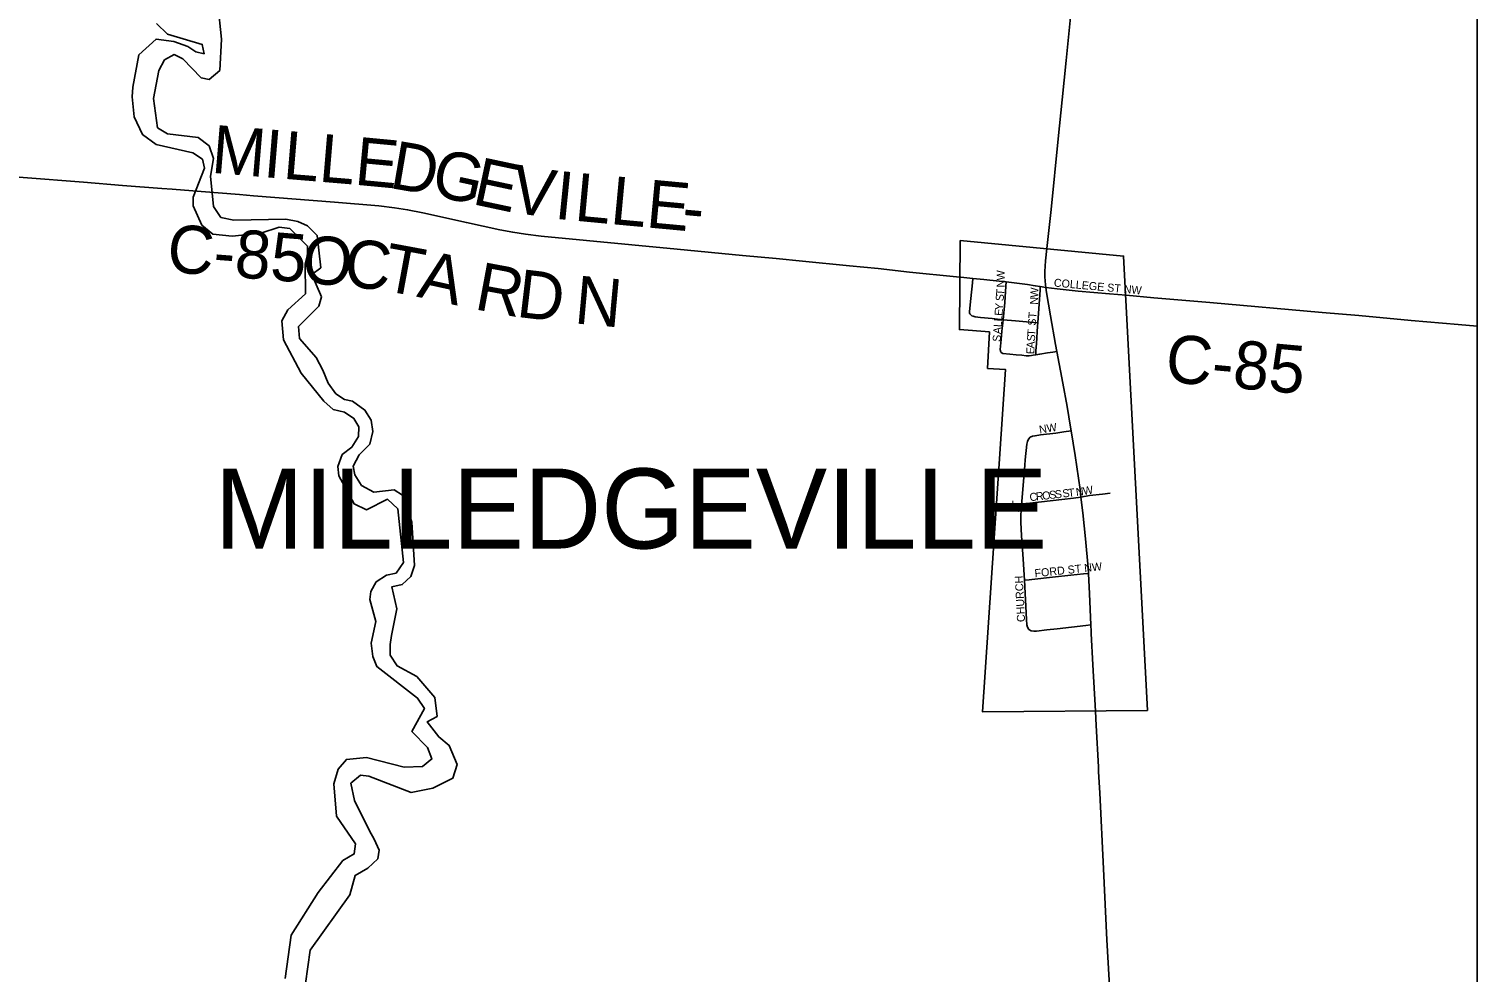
# Model space of a CAD drawing. Extents: x -49 to -8.2, y 9.4 to 23.5.
# Drawn here: x -9.023 to -8.166, y 10.09 to 10.648 of the extents above; entities that cross this region are included whole.
import ezdxf

# ---------------------------------------------------------------- set-up
doc = ezdxf.new("R2010")
doc.units = 0
for name, color, linetype in [('GM_X_Adjacent_County', 7, 'Continuous'), ('GM_X_City_Street', 7, 'Continuous'), ('GM_X_City_Street_Text', 7, 'Continuous'), ('GM_X_Corporation', 7, 'Continuous'), ('GM_X_Corporation_Text', 7, 'Continuous'), ('GM_X_County_Road', 7, 'Continuous'), ('GM_X_County_Road_Text', 7, 'Continuous'), ('GM_X_Major_River', 7, 'Continuous'), ('GM_X_State_Route', 7, 'Continuous')]:
    doc.layers.add(name, color=color, linetype=linetype)

msp = doc.modelspace()

# ---------------------------------------------------------------- linework, layer by layer
at = {"layer": 'GM_X_Adjacent_County'}
msp.add_lwpolyline([(-14.96621, 16.20866), (-8.16621, 16.20866), (-8.16621, 9.40866), (-14.96621, 9.40866)], close=True, dxfattribs=at)
at = {"layer": 'GM_X_City_Street'}
for points in [[(-8.47164, 10.50157), (-8.46447, 10.50084)], [(-8.46447, 10.50084), (-8.46474, 10.49817), (-8.46568, 10.48899), (-8.46653, 10.48135), (-8.46642, 10.48058), (-8.46617, 10.47987), (-8.46572, 10.47926), (-8.4651, 10.47882), (-8.46423, 10.47845), (-8.46319, 10.47816), (-8.45997, 10.47774), (-8.45302, 10.47712), (-8.4466, 10.47645)], [(-8.46447, 10.50084), (-8.45795, 10.50017), (-8.44882, 10.49927), (-8.44474, 10.49878)], [(-8.4466, 10.47645), (-8.44565, 10.48666), (-8.44492, 10.49631), (-8.44474, 10.49878)], [(-8.44474, 10.49878), (-8.43211, 10.49726), (-8.42758, 10.49656), (-8.4246, 10.49603)], [(-8.42612, 10.47459), (-8.42474, 10.49408), (-8.4246, 10.49603)], [(-8.4246, 10.49603), (-8.42133, 10.49546)], [(-8.42133, 10.49546), (-8.41467, 10.49464), (-8.40225, 10.49337), (-8.38357, 10.49171), (-8.37376, 10.49092)], [(-8.42731, 10.45565), (-8.42878, 10.45542), (-8.42975, 10.45528), (-8.43107, 10.45517), (-8.43298, 10.45517), (-8.43559, 10.4554), (-8.43882, 10.45568), (-8.44266, 10.45597), (-8.44682, 10.45643), (-8.44717, 10.45659), (-8.44743, 10.4568), (-8.44772, 10.45708), (-8.44796, 10.4574), (-8.44812, 10.45781), (-8.44819, 10.45814), (-8.44825, 10.45857), (-8.44828, 10.45889), (-8.44773, 10.46477), (-8.44728, 10.46967), (-8.44679, 10.47432), (-8.4466, 10.47645)], [(-8.4466, 10.47645), (-8.4392, 10.47569), (-8.42847, 10.47479), (-8.42612, 10.47459)], [(-8.42731, 10.45565), (-8.42724, 10.45713), (-8.42719, 10.4581), (-8.42688, 10.46243), (-8.42625, 10.47266), (-8.42612, 10.47459)], [(-8.41481, 10.45763), (-8.41722, 10.45728), (-8.42032, 10.45683), (-8.4249, 10.45606), (-8.42731, 10.45565)], [(-8.4356, 10.36746), (-8.4355, 10.36881), (-8.43373, 10.39046), (-8.43348, 10.39355), (-8.43255, 10.40281), (-8.43223, 10.40433), (-8.43161, 10.40575), (-8.43055, 10.40686), (-8.42914, 10.4075), (-8.42762, 10.40782), (-8.42455, 10.40826), (-8.4153, 10.40941), (-8.4107, 10.41008), (-8.40631, 10.41072)], [(-8.43391, 10.32231), (-8.4348, 10.33473), (-8.43573, 10.34867), (-8.43614, 10.35642), (-8.4361, 10.36108), (-8.43574, 10.36572), (-8.4356, 10.36746)], [(-8.4356, 10.36746), (-8.43073, 10.36799), (-8.41178, 10.37012), (-8.40489, 10.37091), (-8.40053, 10.37152)], [(-8.40053, 10.37152), (-8.39545, 10.37236), (-8.38779, 10.37332), (-8.38318, 10.3739)], [(-8.43391, 10.32231), (-8.4311, 10.32259), (-8.42956, 10.32274), (-8.4173, 10.3241), (-8.40658, 10.32522), (-8.39893, 10.32605), (-8.39612, 10.32635)], [(-8.39461, 10.29588), (-8.39763, 10.29554), (-8.41459, 10.29364), (-8.42076, 10.29301), (-8.42691, 10.29224), (-8.42847, 10.29215), (-8.42999, 10.2924), (-8.4313, 10.2932), (-8.43213, 10.29449), (-8.43248, 10.29599), (-8.43268, 10.29909), (-8.43391, 10.32231)]]:
    msp.add_lwpolyline(points, dxfattribs=at)
at = {"layer": 'GM_X_Corporation'}
msp.add_lwpolyline([(-8.47198, 10.52325), (-8.37528, 10.51409), (-8.36122, 10.24525), (-8.45875, 10.24443), (-8.44516, 10.44692), (-8.45581, 10.44763), (-8.45463, 10.46918), (-8.47241, 10.4706)], close=True, dxfattribs=at)
at = {"layer": 'GM_X_County_Road'}
for points in [[(-9.18586, 10.55065), (-9.17751, 10.55105), (-9.17276, 10.5513), (-9.15891, 10.55309), (-9.11738, 10.55869), (-9.08968, 10.56233), (-9.08043, 10.56339), (-9.07423, 10.56376), (-9.06803, 10.56373), (-9.06028, 10.56329), (-9.02625, 10.56052), (-8.99065, 10.5578), (-8.96745, 10.55593), (-8.94424, 10.55417), (-8.93816, 10.5537)], [(-8.93816, 10.5537), (-8.92103, 10.55237), (-8.8983, 10.55048)], [(-8.8983, 10.55048), (-8.89009, 10.5498), (-8.84213, 10.54604), (-8.81584, 10.54377), (-8.80659, 10.5427), (-8.79893, 10.54151), (-8.7898, 10.53967), (-8.76405, 10.53389), (-8.74433, 10.52963), (-8.73671, 10.52817), (-8.72904, 10.52698), (-8.7198, 10.52584), (-8.63945, 10.51824), (-8.60084, 10.51451), (-8.58075, 10.51259), (-8.56531, 10.51111), (-8.53751, 10.50831), (-8.52052, 10.50667), (-8.502, 10.50467), (-8.47421, 10.50184), (-8.47164, 10.50157)], [(-8.37376, 10.49092), (-8.35732, 10.48948)], [(-8.35732, 10.48948), (-8.32428, 10.4866), (-8.25778, 10.48077), (-8.23612, 10.47889), (-8.20521, 10.47602), (-8.17737, 10.47361), (-8.16621, 10.4727)]]:
    msp.add_lwpolyline(points, dxfattribs=at)
at = {"layer": 'GM_X_Major_River'}
for points in [[(-8.91636, 10.61856), (-8.91, 10.62396), (-8.90894, 10.64236), (-8.91107, 10.66327)], [(-8.94737, 10.65173), (-8.94082, 10.64536), (-8.92039, 10.63932), (-8.91915, 10.63379)], [(-8.91915, 10.63379), (-8.92407, 10.63502), (-8.92887, 10.63813), (-8.93712, 10.64114), (-8.94771, 10.64244), (-8.95794, 10.63311), (-8.96148, 10.614), (-8.96176, 10.60831), (-8.96062, 10.59652), (-8.95566, 10.586), (-8.94758, 10.58017), (-8.92599, 10.57525), (-8.92016, 10.57136), (-8.9191, 10.56603), (-8.92565, 10.54905), (-8.92574, 10.54374), (-8.9206, 10.53245), (-8.91403, 10.52703), (-8.90265, 10.52589), (-8.8857, 10.52769), (-8.87481, 10.53111), (-8.86855, 10.53044), (-8.85807, 10.52001), (-8.85815, 10.51508), (-8.85938, 10.5096), (-8.85929, 10.49175), (-8.86971, 10.48224), (-8.87323, 10.47585), (-8.87227, 10.46463), (-8.86176, 10.4449), (-8.84853, 10.42817), (-8.84291, 10.42333), (-8.83628, 10.4217), (-8.83064, 10.418), (-8.82768, 10.41301), (-8.82796, 10.40732), (-8.83186, 10.40112), (-8.83763, 10.39666), (-8.84022, 10.38968), (-8.83955, 10.38416), (-8.8305, 10.3675), (-8.82315, 10.36396), (-8.81069, 10.3702), (-8.8047, 10.3646), (-8.80122, 10.33284), (-8.80569, 10.32646), (-8.81142, 10.32523), (-8.81756, 10.32134), (-8.82069, 10.3157), (-8.82115, 10.31096), (-8.81775, 10.29781), (-8.82043, 10.28513), (-8.81942, 10.27714), (-8.81704, 10.27122), (-8.79301, 10.25259), (-8.78893, 10.24645), (-8.79637, 10.23271), (-8.78702, 10.22326), (-8.78447, 10.21657), (-8.79005, 10.2121), (-8.8009, 10.21172), (-8.82323, 10.21741), (-8.83504, 10.21628), (-8.83988, 10.21047), (-8.84249, 10.20178), (-8.8409, 10.18277), (-8.82976, 10.16626), (-8.83043, 10.16038), (-8.83714, 10.15651), (-8.85171, 10.13758), (-8.8677, 10.11222), (-8.87135, 10.08665)], [(-8.85923, 10.0836), (-8.85644, 10.10349), (-8.8331, 10.13613), (-8.82987, 10.14766), (-8.82239, 10.1519), (-8.81641, 10.15749), (-8.81576, 10.16261), (-8.81869, 10.16911), (-8.82146, 10.17409), (-8.8303, 10.1919), (-8.83241, 10.20218), (-8.82682, 10.20703), (-8.82189, 10.20637), (-8.79677, 10.19665), (-8.78399, 10.19928), (-8.77211, 10.20516), (-8.76951, 10.21328), (-8.77427, 10.22456), (-8.78046, 10.2296), (-8.78735, 10.23845), (-8.7814, 10.24176), (-8.78274, 10.25299), (-8.79338, 10.26532), (-8.80506, 10.27158), (-8.80914, 10.27792), (-8.80923, 10.28437), (-8.80838, 10.28968), (-8.80528, 10.30538), (-8.8083, 10.31834), (-8.802, 10.31975), (-8.79698, 10.3246), (-8.79479, 10.33102), (-8.79646, 10.35668), (-8.80191, 10.37271), (-8.8068, 10.37583), (-8.8188, 10.37433), (-8.82614, 10.37844), (-8.83003, 10.38476), (-8.8311, 10.38972), (-8.82756, 10.39649), (-8.82119, 10.40284), (-8.81936, 10.4104), (-8.82039, 10.41707), (-8.82409, 10.42301), (-8.83142, 10.42826), (-8.83616, 10.42929), (-8.84124, 10.4326), (-8.84589, 10.43894), (-8.84899, 10.44659), (-8.85287, 10.45406), (-8.86276, 10.46523), (-8.8634, 10.47246), (-8.85142, 10.48441), (-8.84981, 10.49007), (-8.85549, 10.50327), (-8.8503, 10.50717), (-8.85246, 10.52619), (-8.85807, 10.53197), (-8.86373, 10.53454), (-8.87093, 10.53599), (-8.90173, 10.53536), (-8.90931, 10.53701), (-8.91377, 10.54335), (-8.91538, 10.56141), (-8.91369, 10.57182), (-8.91623, 10.57926), (-8.9228, 10.58431), (-8.94082, 10.58651), (-8.94685, 10.59003), (-8.94923, 10.60734), (-8.94611, 10.62399), (-8.94278, 10.6302), (-8.93703, 10.63333), (-8.93194, 10.63078), (-8.92109, 10.61959), (-8.91636, 10.61856)]]:
    msp.add_lwpolyline(points, dxfattribs=at)
at = {"layer": 'GM_X_State_Route'}
for points in [[(-8.42062, 10.51849), (-8.41823, 10.54166), (-8.414, 10.58341), (-8.41172, 10.6066), (-8.4093, 10.62978), (-8.40505, 10.67151), (-8.40434, 10.67868)], [(-8.39443, 10.29188), (-8.39461, 10.29588), (-8.39541, 10.31417), (-8.39612, 10.32635), (-8.39631, 10.32968), (-8.3978, 10.34671), (-8.39939, 10.36216), (-8.40053, 10.37152), (-8.40108, 10.37604), (-8.40403, 10.39603), (-8.40631, 10.41072), (-8.40664, 10.41292), (-8.40871, 10.42518), (-8.4113, 10.43893), (-8.41481, 10.45763), (-8.4156, 10.46185), (-8.4185, 10.47871), (-8.42096, 10.4925), (-8.42133, 10.49546), (-8.42155, 10.49715), (-8.42188, 10.50183), (-8.42188, 10.50496), (-8.42148, 10.5112), (-8.42062, 10.51849)], [(-8.39199, 10.24491), (-8.39343, 10.27224), (-8.39439, 10.29088), (-8.39443, 10.29188)], [(-8.39153, 10.23642), (-8.39199, 10.24491)], [(-8.38331, 10.07549), (-8.38516, 10.10961), (-8.38711, 10.15148), (-8.38943, 10.19646), (-8.39005, 10.20887), (-8.39021, 10.21197), (-8.39153, 10.23642)]]:
    msp.add_lwpolyline(points, dxfattribs=at)

# ---------------------------------------------------------------- texts
at = {"layer": 'GM_X_City_Street_Text'}
for s, height, rotation, p in [('W', 0.00473, 89.96073, (-8.44563, 10.49975)), ('T', 0.00473, 85.71008, (-8.44608, 10.49063)), ('N', 0.00473, 88.5966, (-8.44574, 10.49546)), ('W', 0.00473, 87.72157, (-8.42585, 10.48946)), ('COLLEGE ST NW', 0.0047348, 354.80647, (-8.41672, 10.4961)), ('Y', 0.00473, 85.73373, (-8.44673, 10.4819)), ('S', 0.00473, 85.72051, (-8.44633, 10.4873)), ('N', 0.00473, 87.33293, (-8.42605, 10.48526)), ('L', 0.00473, 85.7348, (-8.44723, 10.47525)), ('E', 0.00473, 85.7348, (-8.44698, 10.47858)), ('ST', 0.004735, 85.60322, (-8.4273, 10.47279)), ('A', 0.00473, 85.72478, (-8.44779, 10.46777)), ('L', 0.00473, 85.70607, (-8.44748, 10.47193)), ('T', 0.00473, 86.28223, (-8.42758, 10.46679)), ('S', 0.00473, 85.73332, (-8.44813, 10.4632)), ('E', 0.00473, 88.3876, (-8.42813, 10.45602)), ('A', 0.00473, 86.56679, (-8.42804, 10.45931)), ('S', 0.00473, 86.30949, (-8.42779, 10.46346)), ('NW', 0.004735, 9.46675, (-8.42489, 10.40901)), ('R', 0.00473, 6.35142, (-8.42694, 10.36944)), ('O', 0.00473, 6.35859, (-8.42322, 10.36985)), ('S', 0.00473, 6.35226, (-8.41908, 10.37031)), ('S', 0.00473, 6.34631, (-8.41576, 10.37068)), ('S', 0.00473, 6.34631, (-8.41121, 10.37119)), ('T', 0.00473, 6.34631, (-8.4079, 10.37156)), ('N', 0.00473, 7.56555, (-8.40323, 10.37208)), ('W', 0.00473, 9.38384, (-8.39894, 10.37265)), ('S', 0.00473, 89.86338, (-8.43647, 10.3623)), ('T', 0.00473, 88.98915, (-8.43646, 10.36561)), ('C', 0.00473, 6.35092, (-8.43067, 10.36902)), ('FORD ST NW', 0.004735, 6.04412, (-8.42774, 10.32402)), ('CHURCH', 0.004735, 92.96295, (-8.43355, 10.29767))]:
    msp.add_text(s, height=height, rotation=rotation, dxfattribs=at).set_placement(p)
at = {"layer": 'GM_X_Corporation_Text'}
msp.add_text('MILLEDGEVILLE', height=0.0473485, rotation=0.00001, dxfattribs=at).set_placement((-8.91307, 10.34106))
at = {"layer": 'GM_X_County_Road_Text'}
for s, height, rotation, p in [('M', 0.02841, 355.25402, (-8.91548, 10.56344)), ('I', 0.02841, 355.25817, (-8.88475, 10.56089)), ('L', 0.02841, 355.25486, (-8.87313, 10.55993)), ('L', 0.02841, 355.23743, (-8.85195, 10.55817)), ('E', 0.02841, 354.63524, (-8.83085, 10.55641)), ('D', 0.02841, 350.27058, (-8.81026, 10.5545)), ('G', 0.02841, 347.75488, (-8.78595, 10.55034)), ('E', 0.02841, 348.01862, (-8.76137, 10.54501)), ('V', 0.02841, 351.32401, (-8.73883, 10.54027)), ('I', 0.02841, 354.25438, (-8.71254, 10.5363)), ('L', 0.02841, 354.6543, (-8.70072, 10.53511)), ('L', 0.02841, 354.6974, (-8.67954, 10.53313)), ('E', 0.02841, 354.70142, (-8.65837, 10.53116)), ('-', 0.02841, 354.70028, (-8.63722, 10.5292)), ('C-85', 0.028409, 355.54947, (-8.94179, 10.50478)), ('O', 0.02841, 354.84218, (-8.86208, 10.49856)), ('C', 0.02841, 354.09212, (-8.83728, 10.49632)), ('T', 0.02841, 349.48012, (-8.81467, 10.49401)), ('A', 0.02841, 347.64623, (-8.79401, 10.49017)), ('R', 0.02841, 349.48992, (-8.76006, 10.48278)), ('D', 0.02841, 353.2407, (-8.73511, 10.47822)), ('N', 0.02841, 354.71575, (-8.70078, 10.47435)), ('C-85', 0.028409, 354.83691, (-8.35127, 10.43981))]:
    msp.add_text(s, height=height, rotation=rotation, dxfattribs=at).set_placement(p)

doc.saveas('drawing.dxf')
